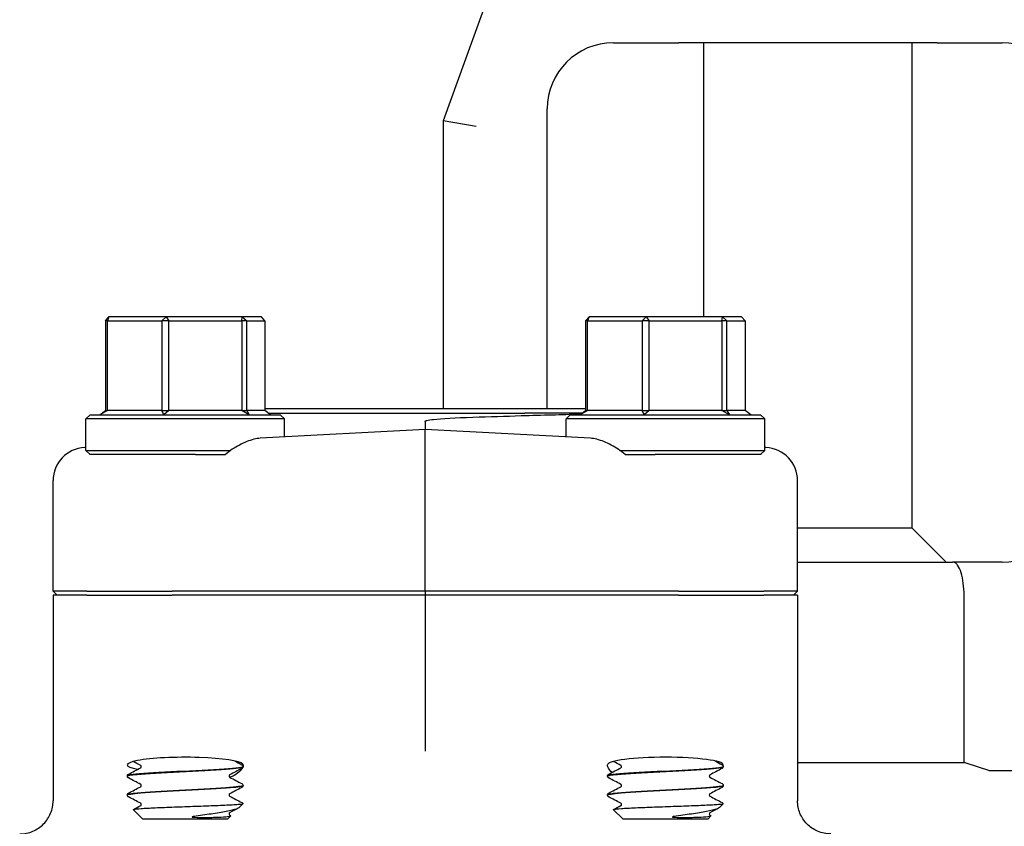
# Model space of a CAD drawing. Header units: inches. Extents: x 18 to 846, y -44 to 561.
# Tile 502 of 637: x 542.83 to 546.55, y 223.65 to 226.69. Entities that reach past the tile are written whole.
import ezdxf

# ---------------------------------------------------------------- set-up
doc = ezdxf.new("R2010")
doc.units = ezdxf.units.IN
doc.header["$LTSCALE"] = 24
doc.header["$MEASUREMENT"] = 0
doc.layers.add('Visible (ANSI)', color=7, linetype='Continuous', lineweight=30)

msp = doc.modelspace()

# ---------------------------------------------------------------- linework, layer by layer
at = {"layer": 'Visible (ANSI)'}
for p, q in [((544.78924, 227.30979), (544.42548, 226.31035)), ((545.06918, 226.60463), (545.17259, 226.60463)), ((545.17259, 226.60463), (545.31476, 226.60463)), ((546.29209, 226.60463), (545.31476, 226.60463)), ((545.40973, 226.60463), (545.40973, 225.57025)), ((546.19713, 226.60463), (546.19713, 224.77329)), ((546.29209, 226.60463), (546.43427, 226.60463)), ((546.43427, 226.60463), (546.53768, 226.60463)), ((544.81918, 225.22213), (544.81918, 226.35463)), ((544.55048, 226.28831), (544.42548, 226.31035)), ((544.42548, 226.31035), (544.42548, 225.22213)), ((543.14991, 225.55463), (543.16349, 225.57025)), ((543.1574, 225.55463), (543.14991, 225.55463)), ((543.14991, 225.55463), (543.14991, 225.21588)), ((543.16349, 225.57025), (543.1574, 225.55463)), ((543.1574, 225.21588), (543.1574, 225.55463)), ((543.1574, 225.55463), (543.36357, 225.55463)), ((543.37917, 225.57025), (543.16349, 225.57025)), ((543.36357, 225.55463), (543.37917, 225.57025)), ((543.38984, 225.55463), (543.36357, 225.55463)), ((543.36357, 225.55463), (543.36357, 225.21588)), ((543.37917, 225.57025), (543.38984, 225.55463)), ((543.66697, 225.57025), (543.37917, 225.57025)), ((543.38984, 225.21588), (543.38984, 225.55463)), ((543.38984, 225.55463), (543.66495, 225.55463)), ((543.66495, 225.55463), (543.66697, 225.57025)), ((543.68373, 225.55463), (543.66495, 225.55463)), ((543.66495, 225.55463), (543.66495, 225.21588)), ((543.66697, 225.57025), (543.68373, 225.55463)), ((543.73909, 225.57025), (543.66697, 225.57025)), ((543.68373, 225.21588), (543.68373, 225.55463)), ((543.68373, 225.55463), (543.75267, 225.55463)), ((543.75267, 225.55463), (543.73909, 225.57025)), ((543.75267, 225.55463), (543.75267, 225.21588)), ((544.96427, 225.55463), (544.97784, 225.57025)), ((544.97176, 225.55463), (544.96427, 225.55463)), ((544.96427, 225.55463), (544.96427, 225.21588)), ((544.97784, 225.57025), (544.97176, 225.55463)), ((544.97176, 225.21588), (544.97176, 225.55463)), ((544.97176, 225.55463), (545.17793, 225.55463)), ((545.19352, 225.57025), (544.97784, 225.57025)), ((545.17793, 225.55463), (545.19352, 225.57025)), ((545.20419, 225.55463), (545.17793, 225.55463)), ((545.17793, 225.55463), (545.17793, 225.21588)), ((545.19352, 225.57025), (545.20419, 225.55463)), ((545.48133, 225.57025), (545.19352, 225.57025)), ((545.20419, 225.21588), (545.20419, 225.55463)), ((545.20419, 225.55463), (545.47931, 225.55463)), ((545.47931, 225.55463), (545.48133, 225.57025)), ((545.49808, 225.55463), (545.47931, 225.55463)), ((545.47931, 225.55463), (545.47931, 225.21588)), ((545.48133, 225.57025), (545.49808, 225.55463)), ((545.55345, 225.57025), (545.48133, 225.57025)), ((545.49808, 225.21588), (545.49808, 225.55463)), ((545.49808, 225.55463), (545.56702, 225.55463)), ((545.56702, 225.55463), (545.55345, 225.57025)), ((545.56702, 225.55463), (545.56702, 225.21588)), ((543.09191, 225.20025), (543.07629, 225.18463)), ((543.09191, 225.20025), (543.81066, 225.20025)), ((543.12881, 225.20025), (543.14991, 225.21588)), ((543.1574, 225.21588), (543.12881, 225.20025)), ((543.14991, 225.21588), (543.1574, 225.21588)), ((543.36357, 225.21588), (543.1574, 225.21588)), ((543.37048, 225.20025), (543.36357, 225.21588)), ((543.36357, 225.21588), (543.38984, 225.21588)), ((543.38984, 225.21588), (543.37048, 225.20025)), ((543.66495, 225.21588), (543.38984, 225.21588)), ((543.69296, 225.20025), (543.66495, 225.21588)), ((543.66495, 225.21588), (543.68373, 225.21588)), ((543.68373, 225.21588), (543.69296, 225.20025)), ((543.75267, 225.21588), (543.68373, 225.21588)), ((544.96427, 225.22213), (543.75267, 225.22213)), ((543.77377, 225.20025), (543.75267, 225.21588)), ((543.76533, 225.2065), (544.73508, 225.2065)), ((543.81066, 225.20025), (543.82629, 225.18463)), ((544.9516, 225.2065), (544.73508, 225.2065)), ((544.90627, 225.20025), (544.89064, 225.18463)), ((544.90627, 225.20025), (545.62502, 225.20025)), ((544.94317, 225.20025), (544.96427, 225.21588)), ((544.97176, 225.21588), (544.94317, 225.20025)), ((544.96427, 225.21588), (544.97176, 225.21588)), ((545.17793, 225.21588), (544.97176, 225.21588)), ((545.18484, 225.20025), (545.17793, 225.21588)), ((545.17793, 225.21588), (545.20419, 225.21588)), ((545.20419, 225.21588), (545.18484, 225.20025)), ((545.47931, 225.21588), (545.20419, 225.21588)), ((545.50731, 225.20025), (545.47931, 225.21588)), ((545.47931, 225.21588), (545.49808, 225.21588)), ((545.49808, 225.21588), (545.50731, 225.20025)), ((545.56702, 225.21588), (545.49808, 225.21588)), ((545.58812, 225.20025), (545.56702, 225.21588)), ((545.62502, 225.20025), (545.64064, 225.18463)), ((543.82629, 225.18463), (543.07629, 225.18463)), ((543.07629, 225.06588), (543.07629, 225.18463)), ((543.82629, 225.11611), (543.82629, 225.18463)), ((544.35847, 225.17526), (544.35847, 225.144)), ((545.64064, 225.18463), (544.89064, 225.18463)), ((544.89064, 225.11611), (544.89064, 225.18463)), ((545.64064, 225.06588), (545.64064, 225.18463)), ((544.35847, 225.144), (543.73493, 225.11132)), ((544.982, 225.11132), (544.35847, 225.144)), ((544.35847, 225.0197), (544.35847, 225.144)), ((543.07629, 225.07681), (543.07178, 225.07657)), ((543.07629, 225.06588), (543.62378, 225.06588)), ((543.09191, 225.05025), (543.07629, 225.06588)), ((545.09316, 225.06588), (545.64064, 225.06588)), ((545.62502, 225.05025), (545.64064, 225.06588)), ((545.64516, 225.07657), (545.64064, 225.07681)), ((543.48972, 225.05025), (543.09191, 225.05025)), ((543.48972, 225.05025), (543.60321, 225.05025)), ((544.35847, 224.53463), (544.35847, 225.0197)), ((545.11372, 225.05025), (545.22721, 225.05025)), ((545.62502, 225.05025), (545.22721, 225.05025)), ((542.95222, 224.53463), (542.95222, 224.95163)), ((545.76472, 224.53463), (545.76472, 224.95163)), ((545.76472, 224.77329), (546.19713, 224.77329)), ((546.19713, 224.77329), (546.32642, 224.644)), ((545.76472, 224.644), (546.35073, 224.644)), ((546.53768, 224.644), (546.35073, 224.644)), ((542.95222, 224.53463), (542.96798, 224.519)), ((543.07957, 224.53463), (542.95222, 224.53463)), ((543.07957, 224.53463), (543.4018, 224.53463)), ((544.35847, 224.53463), (543.4018, 224.53463)), ((545.31513, 224.53463), (544.35847, 224.53463)), ((544.35847, 224.53463), (544.35847, 224.519)), ((545.31513, 224.53463), (545.63736, 224.53463)), ((545.76472, 224.53463), (545.63736, 224.53463)), ((545.76472, 224.53463), (545.74895, 224.519)), ((542.95222, 224.519), (542.95222, 223.74263)), ((543.07957, 224.519), (542.95222, 224.519)), ((543.07957, 224.519), (543.4018, 224.519)), ((544.35847, 224.519), (543.4018, 224.519)), ((544.35847, 224.519), (544.35847, 224.05377)), ((545.31513, 224.519), (544.35847, 224.519)), ((545.31513, 224.519), (545.63736, 224.519)), ((545.76472, 224.519), (545.63736, 224.519)), ((545.76472, 224.519), (545.76472, 223.74263)), ((546.39398, 223.88769), (546.39398, 224.519)), ((544.35847, 224.05377), (544.35847, 223.92955)), ((543.67004, 223.87224), (543.67004, 223.87157)), ((545.48439, 223.87224), (545.48439, 223.87157)), ((545.76472, 223.88769), (546.39398, 223.88769)), ((543.23254, 223.83649), (543.23254, 223.83582)), ((545.04689, 223.83649), (545.04689, 223.83582)), ((546.48734, 223.8566), (546.65466, 223.8566)), ((543.67004, 223.80074), (543.67004, 223.80007)), ((545.48439, 223.80074), (545.48439, 223.80007)), ((543.23254, 223.76499), (543.23254, 223.76432)), ((545.04689, 223.76499), (545.04689, 223.76432)), ((543.65516, 223.71705), (543.66966, 223.73119)), ((545.46951, 223.71705), (545.48401, 223.73119)), ((543.29028, 223.67525), (543.25546, 223.7092)), ((543.29028, 223.67525), (543.6123, 223.67525)), ((543.6123, 223.67525), (543.62321, 223.6859)), ((543.61931, 223.68866), (543.6228, 223.68683)), ((545.10464, 223.67525), (545.06982, 223.7092)), ((545.10464, 223.67525), (545.42665, 223.67525)), ((545.42665, 223.67525), (545.43757, 223.6859)), ((545.43367, 223.68866), (545.43716, 223.68683))]:
    msp.add_line(p, q, dxfattribs=at)
for centre, radius, start, end in [((545.06918, 226.35463), 0.25, 90, 180), ((546.53768, 226.35463), 0.25, 0, 90), ((546.53768, 224.894), 0.25, 270, 0), ((545.80343, 221.95896), 2.01712, 70.18088, 72.97613)]:
    msp.add_arc(centre, radius, start, end, dxfattribs=at)
for centre, major_axis, ratio, start_param, end_param in [((543.07832, 224.95174), (-0.12593, -0.0066), 0.9912318, 4.712389, 6.2312837), ((545.63861, 224.95174), (0.12593, -0.0066), 0.9912318, 0.0519016, 1.5707963), ((543.45129, 223.8783), (0.21875, 0), 0.1316525, 0.1108904, 3.7549812), ((545.26564, 223.8783), (0.21875, 0), 0.1316525, 6.1892377, 9.3138876)]:
    msp.add_ellipse(centre, major_axis=major_axis, ratio=ratio, start_param=start_param, end_param=end_param, dxfattribs=at)
for points, knots in [([(544.53846, 225.19099), (544.60134, 225.19309), (544.66237, 225.19505), (544.80162, 225.19924), (544.87563, 225.20123), (544.94171, 225.20276), (544.94422, 225.20282), (544.94671, 225.20288)], [3.1568039, 3.1568039, 3.1568039, 3.1568039, 3.6500368, 3.6500368, 4.3433226, 4.3433226, 4.370872, 4.370872, 4.370872, 4.370872]), ([(544.35847, 225.17526), (544.35847, 225.17543), (544.35851, 225.1756), (544.35868, 225.17596), (544.35882, 225.17615), (544.3593, 225.17663), (544.35972, 225.17691), (544.36119, 225.17772), (544.36266, 225.17823), (544.37038, 225.18045), (544.38088, 225.18182), (544.42027, 225.18615), (544.47345, 225.18881), (544.53846, 225.19099)], [0, 0, 0, 0, 0.00152658, 0.00152658, 0.00347355, 0.00347355, 0.00712444, 0.00712444, 0.01690708, 0.01690708, 0.05959749, 0.05959749, 0.22400496, 0.22400496, 0.22400496, 0.22400496]), ([(543.73493, 225.11132), (543.71946, 225.11051), (543.70179, 225.10599), (543.66526, 225.09126), (543.64639, 225.081), (543.62101, 225.06413), (543.61197, 225.05755), (543.60321, 225.05025)], [0.5162883, 0.5162883, 0.5162883, 0.5162883, 0.68070555, 0.68070555, 0.84790607, 0.84790607, 0.93136202, 0.93136202, 0.93136202, 0.93136202]), ([(545.11372, 225.05025), (545.10496, 225.05755), (545.09592, 225.06413), (545.07054, 225.081), (545.05167, 225.09126), (545.01515, 225.10599), (544.99747, 225.11051), (544.982, 225.11132)], [1.37086357, 1.37086357, 1.37086357, 1.37086357, 1.45431952, 1.45431952, 1.62152004, 1.62152004, 1.78593729, 1.78593729, 1.78593729, 1.78593729]), ([(546.39398, 224.519), (546.39398, 224.53449), (546.39302, 224.54979), (546.38925, 224.57885), (546.38644, 224.59222), (546.37911, 224.61566), (546.37459, 224.62528), (546.36667, 224.636), (546.36364, 224.63896), (546.35736, 224.64296), (546.35412, 224.64398), (546.35081, 224.644), (546.35077, 224.644), (546.35073, 224.644)], [-0.51447823, -0.51447823, -0.51447823, -0.51447823, -0.39620285, -0.39620285, -0.27486586, -0.27486586, -0.14690316, -0.14690316, -0.07369055, -0.07369055, 0, 0, 0.00085806, 0.00085806, 0.00085806, 0.00085806]), ([(543.2328, 223.8358), (543.23288, 223.83806), (543.24566, 223.84032), (543.26997, 223.84258), (543.30592, 223.84592), (543.36641, 223.84927), (543.43038, 223.85261), (543.49433, 223.85595), (543.56053, 223.85929), (543.60596, 223.86264), (543.64646, 223.86562), (543.66976, 223.8686), (543.66999, 223.87157)], [14.1348503, 14.1348503, 14.1348503, 14.1348503, 14.7308693, 14.7308693, 14.7308693, 15.6122213, 15.6122213, 15.6122213, 16.4933178, 16.4933178, 16.4933178, 17.2787596, 17.2787596, 17.2787596, 17.2787596]), ([(543.67001, 223.87227), (543.67004, 223.87201), (543.66989, 223.87175), (543.66956, 223.87149), (543.66534, 223.86816), (543.63136, 223.86482), (543.57939, 223.86149), (543.52753, 223.85816), (543.45876, 223.85483), (543.3968, 223.8515), (543.33496, 223.84818), (543.28108, 223.84486), (543.25369, 223.84154), (543.23982, 223.83986), (543.23287, 223.83817), (543.23287, 223.83649)], [-23.5642615, -23.5642615, -23.5642615, -23.5642615, -23.4959687, -23.4959687, -23.4959687, -22.6167864, -22.6167864, -22.6167864, -21.7394211, -21.7394211, -21.7394211, -20.8637276, -20.8637276, -20.8637276, -20.4203522, -20.4203522, -20.4203522, -20.4203522]), ([(543.28549, 223.87191), (543.28549, 223.87329), (543.28493, 223.87459), (543.28399, 223.87587), (543.28364, 223.87614), (543.28333, 223.87637), (543.28327, 223.8764), (543.28327, 223.8764)], [0, 0, 0, 0, 0.022828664, 0.022828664, 0.041633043, 0.041633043, 0.054614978, 0.054614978, 0.054614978, 0.054614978]), ([(543.28327, 223.86741), (543.28327, 223.86741), (543.28351, 223.86751), (543.28426, 223.8683), (543.28463, 223.86876), (543.28526, 223.87009), (543.28549, 223.87099), (543.28549, 223.87191)], [0.002645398, 0.002645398, 0.002645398, 0.002645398, 0.027589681, 0.027589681, 0.042171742, 0.042171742, 0.057287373, 0.057287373, 0.057287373, 0.057287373]), ([(543.66587, 223.86506), (543.66238, 223.85914), (543.65679, 223.8526), (543.64169, 223.84058), (543.63176, 223.83502), (543.61959, 223.83152)], [0.17588334, 0.17588334, 0.17588334, 0.17588334, 0.32081632, 0.32081632, 0.47288143, 0.47288143, 0.47288143, 0.47288143]), ([(543.66533, 223.87905), (543.66611, 223.87864), (543.66696, 223.87814), (543.66836, 223.87669), (543.66885, 223.87606), (543.66968, 223.8744), (543.66999, 223.87335), (543.67004, 223.87227)], [0, 0, 0, 0, 0.028459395, 0.028459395, 0.043235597, 0.043235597, 0.058545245, 0.058545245, 0.058545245, 0.058545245]), ([(543.67004, 223.87155), (543.66997, 223.87009), (543.66943, 223.86872), (543.66818, 223.86685), (543.66752, 223.86623), (543.66636, 223.86534), (543.66583, 223.86503), (543.66533, 223.86477)], [0, 0, 0, 0, 0.020588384, 0.020588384, 0.04017257, 0.04017257, 0.058516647, 0.058516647, 0.058516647, 0.058516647]), ([(543.66869, 223.88149), (543.66987, 223.8801), (543.67026, 223.87803), (543.66987, 223.87506), (543.66979, 223.87462), (543.66969, 223.87418)], [0, 0, 0, 0, 0.081333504, 0.081333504, 0.094797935, 0.094797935, 0.094797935, 0.094797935]), ([(545.06393, 223.84975), (545.05787, 223.85518), (545.05337, 223.86091), (545.04671, 223.87284), (545.04582, 223.87863), (545.04824, 223.88149)], [0.71251652, 0.71251652, 0.71251652, 0.71251652, 0.82602783, 0.82602783, 0.97703961, 0.97703961, 0.97703961, 0.97703961]), ([(545.04715, 223.8358), (545.04724, 223.83806), (545.06001, 223.84032), (545.08433, 223.84258), (545.12028, 223.84592), (545.18076, 223.84927), (545.24473, 223.85261), (545.30868, 223.85595), (545.37489, 223.85929), (545.42032, 223.86264), (545.46082, 223.86562), (545.48411, 223.8686), (545.48435, 223.87157)], [14.1348503, 14.1348503, 14.1348503, 14.1348503, 14.7308693, 14.7308693, 14.7308693, 15.6122213, 15.6122213, 15.6122213, 16.4933178, 16.4933178, 16.4933178, 17.2787596, 17.2787596, 17.2787596, 17.2787596]), ([(545.48437, 223.87227), (545.48439, 223.87201), (545.48425, 223.87175), (545.48392, 223.87149), (545.47969, 223.86816), (545.44571, 223.86482), (545.39375, 223.86149), (545.34189, 223.85816), (545.27312, 223.85483), (545.21116, 223.8515), (545.14932, 223.84818), (545.09544, 223.84486), (545.06805, 223.84154), (545.05418, 223.83986), (545.04723, 223.83817), (545.04722, 223.83649)], [-23.5642615, -23.5642615, -23.5642615, -23.5642615, -23.4959687, -23.4959687, -23.4959687, -22.6167864, -22.6167864, -22.6167864, -21.7394211, -21.7394211, -21.7394211, -20.8637276, -20.8637276, -20.8637276, -20.4203522, -20.4203522, -20.4203522, -20.4203522]), ([(545.09985, 223.87191), (545.09985, 223.87329), (545.09928, 223.87459), (545.09835, 223.87587), (545.098, 223.87614), (545.09768, 223.87637), (545.09762, 223.8764), (545.09762, 223.8764)], [0, 0, 0, 0, 0.022828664, 0.022828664, 0.041633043, 0.041633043, 0.054614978, 0.054614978, 0.054614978, 0.054614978]), ([(545.09762, 223.86741), (545.09762, 223.86741), (545.09786, 223.86751), (545.09862, 223.8683), (545.09898, 223.86876), (545.09961, 223.87009), (545.09985, 223.87099), (545.09985, 223.87191)], [0.002645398, 0.002645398, 0.002645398, 0.002645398, 0.027589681, 0.027589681, 0.042171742, 0.042171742, 0.057287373, 0.057287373, 0.057287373, 0.057287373]), ([(545.47969, 223.87905), (545.48047, 223.87864), (545.48131, 223.87814), (545.48271, 223.87669), (545.48321, 223.87606), (545.48404, 223.8744), (545.48435, 223.87335), (545.48439, 223.87227)], [0, 0, 0, 0, 0.028459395, 0.028459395, 0.043235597, 0.043235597, 0.058545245, 0.058545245, 0.058545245, 0.058545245]), ([(545.48439, 223.87155), (545.48433, 223.87009), (545.48379, 223.86872), (545.48254, 223.86685), (545.48187, 223.86623), (545.48071, 223.86534), (545.48019, 223.86503), (545.47969, 223.86477)], [0, 0, 0, 0, 0.020588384, 0.020588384, 0.04017257, 0.04017257, 0.058516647, 0.058516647, 0.058516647, 0.058516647]), ([(543.23254, 223.83652), (543.2326, 223.83798), (543.23315, 223.83934), (543.23439, 223.84122), (543.23506, 223.84183), (543.23622, 223.84273), (543.23674, 223.84304), (543.23725, 223.8433)], [0, 0, 0, 0, 0.020588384, 0.020588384, 0.04017257, 0.04017257, 0.058516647, 0.058516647, 0.058516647, 0.058516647]), ([(543.23725, 223.82902), (543.23646, 223.82943), (543.23562, 223.82993), (543.23422, 223.83137), (543.23372, 223.83201), (543.23289, 223.83367), (543.23259, 223.83472), (543.23254, 223.8358)], [0, 0, 0, 0, 0.028459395, 0.028459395, 0.043235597, 0.043235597, 0.058545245, 0.058545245, 0.058545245, 0.058545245]), ([(543.61931, 223.84065), (543.61931, 223.84065), (543.61907, 223.84056), (543.61831, 223.83977), (543.61795, 223.83931), (543.61732, 223.83798), (543.61708, 223.83708), (543.61708, 223.83616)], [0.002645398, 0.002645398, 0.002645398, 0.002645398, 0.027589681, 0.027589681, 0.042171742, 0.042171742, 0.057287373, 0.057287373, 0.057287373, 0.057287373]), ([(543.61708, 223.83616), (543.61708, 223.83477), (543.61765, 223.83348), (543.61858, 223.8322), (543.61894, 223.83192), (543.61925, 223.83169), (543.61931, 223.83166), (543.61931, 223.83166)], [0, 0, 0, 0, 0.022828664, 0.022828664, 0.041633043, 0.041633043, 0.054614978, 0.054614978, 0.054614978, 0.054614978]), ([(545.04689, 223.83652), (545.04696, 223.83798), (545.0475, 223.83934), (545.04875, 223.84122), (545.04942, 223.84183), (545.05058, 223.84273), (545.0511, 223.84304), (545.0516, 223.8433)], [0, 0, 0, 0, 0.020588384, 0.020588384, 0.04017257, 0.04017257, 0.058516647, 0.058516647, 0.058516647, 0.058516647]), ([(545.0516, 223.82902), (545.05082, 223.82943), (545.04998, 223.82993), (545.04858, 223.83137), (545.04808, 223.83201), (545.04725, 223.83367), (545.04694, 223.83472), (545.04689, 223.8358)], [0, 0, 0, 0, 0.028459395, 0.028459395, 0.043235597, 0.043235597, 0.058545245, 0.058545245, 0.058545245, 0.058545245]), ([(545.43367, 223.84065), (545.43367, 223.84065), (545.43343, 223.84056), (545.43267, 223.83977), (545.4323, 223.83931), (545.43168, 223.83798), (545.43144, 223.83708), (545.43144, 223.83616)], [0.002645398, 0.002645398, 0.002645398, 0.002645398, 0.027589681, 0.027589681, 0.042171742, 0.042171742, 0.057287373, 0.057287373, 0.057287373, 0.057287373]), ([(545.43144, 223.83616), (545.43144, 223.83477), (545.432, 223.83348), (545.43294, 223.8322), (545.43329, 223.83192), (545.43361, 223.83169), (545.43367, 223.83166), (545.43367, 223.83166)], [0, 0, 0, 0, 0.022828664, 0.022828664, 0.041633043, 0.041633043, 0.054614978, 0.054614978, 0.054614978, 0.054614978]), ([(543.23268, 223.7643), (543.23284, 223.76696), (543.25099, 223.76963), (543.28399, 223.77229), (543.32548, 223.77564), (543.38962, 223.77899), (543.45402, 223.78234), (543.51839, 223.78569), (543.58177, 223.78904), (543.62202, 223.79239), (543.6528, 223.79495), (543.66961, 223.79751), (543.66987, 223.80007)], [7.851665, 7.851665, 7.851665, 7.851665, 8.5540503, 8.5540503, 8.5540503, 9.4372578, 9.4372578, 9.4372578, 10.320193, 10.320193, 10.320193, 10.9955743, 10.9955743, 10.9955743, 10.9955743]), ([(543.67, 223.80077), (543.66992, 223.79774), (543.64591, 223.79471), (543.60431, 223.79168), (543.55867, 223.78836), (543.49276, 223.78504), (543.42923, 223.78172), (543.36591, 223.77841), (543.30615, 223.7751), (543.27037, 223.77179), (543.2459, 223.76952), (543.23299, 223.76726), (543.2328, 223.76499)], [-17.2810762, -17.2810762, -17.2810762, -17.2810762, -16.4826805, -16.4826805, -16.4826805, -15.6069384, -15.6069384, -15.6069384, -14.7341258, -14.7341258, -14.7341258, -14.1371669, -14.1371669, -14.1371669, -14.1371669]), ([(543.28549, 223.80041), (543.28549, 223.80179), (543.28493, 223.80309), (543.28399, 223.80437), (543.28364, 223.80464), (543.28333, 223.80487), (543.28327, 223.8049), (543.28327, 223.8049)], [0, 0, 0, 0, 0.022828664, 0.022828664, 0.041633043, 0.041633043, 0.054614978, 0.054614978, 0.054614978, 0.054614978]), ([(543.28327, 223.79591), (543.28327, 223.79591), (543.28351, 223.79601), (543.28426, 223.7968), (543.28463, 223.79726), (543.28526, 223.79859), (543.28549, 223.79949), (543.28549, 223.80041)], [0.002645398, 0.002645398, 0.002645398, 0.002645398, 0.027589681, 0.027589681, 0.042171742, 0.042171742, 0.057287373, 0.057287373, 0.057287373, 0.057287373]), ([(543.66533, 223.80755), (543.66611, 223.80714), (543.66696, 223.80664), (543.66836, 223.80519), (543.66885, 223.80456), (543.66968, 223.8029), (543.66999, 223.80185), (543.67004, 223.80077)], [0, 0, 0, 0, 0.028459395, 0.028459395, 0.043235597, 0.043235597, 0.058545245, 0.058545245, 0.058545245, 0.058545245]), ([(543.67004, 223.80005), (543.66997, 223.79859), (543.66943, 223.79722), (543.66818, 223.79535), (543.66752, 223.79473), (543.66636, 223.79384), (543.66583, 223.79353), (543.66533, 223.79327)], [0, 0, 0, 0, 0.020588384, 0.020588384, 0.04017257, 0.04017257, 0.058516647, 0.058516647, 0.058516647, 0.058516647]), ([(545.04704, 223.7643), (545.04719, 223.76696), (545.06535, 223.76963), (545.09834, 223.77229), (545.13984, 223.77564), (545.20398, 223.77899), (545.26837, 223.78234), (545.33275, 223.78569), (545.39612, 223.78904), (545.43637, 223.79239), (545.46716, 223.79495), (545.48396, 223.79751), (545.48422, 223.80007)], [7.851665, 7.851665, 7.851665, 7.851665, 8.5540503, 8.5540503, 8.5540503, 9.4372578, 9.4372578, 9.4372578, 10.320193, 10.320193, 10.320193, 10.9955743, 10.9955743, 10.9955743, 10.9955743]), ([(545.48436, 223.80077), (545.48428, 223.79774), (545.46027, 223.79471), (545.41866, 223.79168), (545.37303, 223.78836), (545.30711, 223.78504), (545.24358, 223.78172), (545.18026, 223.77841), (545.1205, 223.7751), (545.08473, 223.77179), (545.06026, 223.76952), (545.04734, 223.76726), (545.04716, 223.76499)], [-17.2810762, -17.2810762, -17.2810762, -17.2810762, -16.4826805, -16.4826805, -16.4826805, -15.6069384, -15.6069384, -15.6069384, -14.7341258, -14.7341258, -14.7341258, -14.1371669, -14.1371669, -14.1371669, -14.1371669]), ([(545.09985, 223.80041), (545.09985, 223.80179), (545.09928, 223.80309), (545.09835, 223.80437), (545.098, 223.80464), (545.09768, 223.80487), (545.09762, 223.8049), (545.09762, 223.8049)], [0, 0, 0, 0, 0.022828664, 0.022828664, 0.041633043, 0.041633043, 0.054614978, 0.054614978, 0.054614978, 0.054614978]), ([(545.09762, 223.79591), (545.09762, 223.79591), (545.09786, 223.79601), (545.09862, 223.7968), (545.09898, 223.79726), (545.09961, 223.79859), (545.09985, 223.79949), (545.09985, 223.80041)], [0.002645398, 0.002645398, 0.002645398, 0.002645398, 0.027589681, 0.027589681, 0.042171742, 0.042171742, 0.057287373, 0.057287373, 0.057287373, 0.057287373]), ([(545.47969, 223.80755), (545.48047, 223.80714), (545.48131, 223.80664), (545.48271, 223.80519), (545.48321, 223.80456), (545.48404, 223.8029), (545.48435, 223.80185), (545.48439, 223.80077)], [0, 0, 0, 0, 0.028459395, 0.028459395, 0.043235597, 0.043235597, 0.058545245, 0.058545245, 0.058545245, 0.058545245]), ([(545.48439, 223.80005), (545.48433, 223.79859), (545.48379, 223.79722), (545.48254, 223.79535), (545.48187, 223.79473), (545.48071, 223.79384), (545.48019, 223.79353), (545.47969, 223.79327)], [0, 0, 0, 0, 0.020588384, 0.020588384, 0.04017257, 0.04017257, 0.058516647, 0.058516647, 0.058516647, 0.058516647]), ([(543.23254, 223.76502), (543.2326, 223.76648), (543.23315, 223.76784), (543.23439, 223.76972), (543.23506, 223.77033), (543.23622, 223.77123), (543.23674, 223.77154), (543.23725, 223.7718)], [0, 0, 0, 0, 0.020588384, 0.020588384, 0.04017257, 0.04017257, 0.058516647, 0.058516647, 0.058516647, 0.058516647]), ([(543.23725, 223.75752), (543.23646, 223.75793), (543.23562, 223.75843), (543.23422, 223.75987), (543.23372, 223.76051), (543.23289, 223.76217), (543.23259, 223.76322), (543.23254, 223.7643)], [0, 0, 0, 0, 0.028459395, 0.028459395, 0.043235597, 0.043235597, 0.058545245, 0.058545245, 0.058545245, 0.058545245]), ([(543.61931, 223.76915), (543.61931, 223.76915), (543.61907, 223.76906), (543.61831, 223.76827), (543.61795, 223.76781), (543.61732, 223.76648), (543.61708, 223.76558), (543.61708, 223.76466)], [0.002645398, 0.002645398, 0.002645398, 0.002645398, 0.027589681, 0.027589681, 0.042171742, 0.042171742, 0.057287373, 0.057287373, 0.057287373, 0.057287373]), ([(543.61708, 223.76466), (543.61708, 223.76327), (543.61765, 223.76198), (543.61858, 223.7607), (543.61894, 223.76042), (543.61925, 223.76019), (543.61931, 223.76016), (543.61931, 223.76016)], [0, 0, 0, 0, 0.022828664, 0.022828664, 0.041633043, 0.041633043, 0.054614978, 0.054614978, 0.054614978, 0.054614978]), ([(545.04689, 223.76502), (545.04696, 223.76648), (545.0475, 223.76784), (545.04875, 223.76972), (545.04942, 223.77033), (545.05058, 223.77123), (545.0511, 223.77154), (545.0516, 223.7718)], [0, 0, 0, 0, 0.020588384, 0.020588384, 0.04017257, 0.04017257, 0.058516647, 0.058516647, 0.058516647, 0.058516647]), ([(545.0516, 223.75752), (545.05082, 223.75793), (545.04998, 223.75843), (545.04858, 223.75987), (545.04808, 223.76051), (545.04725, 223.76217), (545.04694, 223.76322), (545.04689, 223.7643)], [0, 0, 0, 0, 0.028459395, 0.028459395, 0.043235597, 0.043235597, 0.058545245, 0.058545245, 0.058545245, 0.058545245]), ([(545.43367, 223.76915), (545.43367, 223.76915), (545.43343, 223.76906), (545.43267, 223.76827), (545.4323, 223.76781), (545.43168, 223.76648), (545.43144, 223.76558), (545.43144, 223.76466)], [0.002645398, 0.002645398, 0.002645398, 0.002645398, 0.027589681, 0.027589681, 0.042171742, 0.042171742, 0.057287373, 0.057287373, 0.057287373, 0.057287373]), ([(545.43144, 223.76466), (545.43144, 223.76327), (545.432, 223.76198), (545.43294, 223.7607), (545.43329, 223.76042), (545.43361, 223.76019), (545.43367, 223.76016), (545.43367, 223.76016)], [0, 0, 0, 0, 0.022828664, 0.022828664, 0.041633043, 0.041633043, 0.054614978, 0.054614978, 0.054614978, 0.054614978]), ([(542.82611, 223.61775), (542.82622, 223.61775), (542.82633, 223.61775), (542.83498, 223.61777), (542.84351, 223.61865), (542.86024, 223.62211), (542.8684, 223.62467), (542.89128, 223.63448), (542.90493, 223.64377), (542.92777, 223.66696), (542.93679, 223.68059), (542.94906, 223.71051), (542.95222, 223.72649), (542.95222, 223.74263)], [-0.00080906, -0.00080906, -0.00080906, -0.00080906, 0, 0, 0.06513682, 0.06513682, 0.13017613, 0.13017613, 0.25481643, 0.25481643, 0.37825086, 0.37825086, 0.50129539, 0.50129539, 0.50129539, 0.50129539]), ([(543.25546, 223.7092), (543.25494, 223.70971), (543.2558, 223.71022), (543.26231, 223.7117), (543.27158, 223.71265), (543.29911, 223.71458), (543.31724, 223.71554), (543.36017, 223.71747), (543.38464, 223.71843), (543.43688, 223.72036), (543.46416, 223.72131), (543.51801, 223.72324), (543.54402, 223.7242), (543.59131, 223.72613), (543.61205, 223.72709), (543.62861, 223.72805)], [-1.3327966, -1.3327966, -1.3327966, -1.3327966, -1.2298846, -1.2298846, -1.0320942, -1.0320942, -0.8314266, -0.8314266, -0.6278827, -0.6278827, -0.4214631, -0.4214631, -0.2121686, -0.2121686, 0, 0, 0, 0]), ([(543.28549, 223.72891), (543.28549, 223.73029), (543.28493, 223.73159), (543.28399, 223.73287), (543.28364, 223.73314), (543.28333, 223.73337), (543.28327, 223.7334), (543.28327, 223.7334)], [0, 0, 0, 0, 0.022828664, 0.022828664, 0.041633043, 0.041633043, 0.054614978, 0.054614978, 0.054614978, 0.054614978]), ([(543.28327, 223.72441), (543.28327, 223.72441), (543.28351, 223.72451), (543.28426, 223.7253), (543.28463, 223.72576), (543.28526, 223.72709), (543.28549, 223.72799), (543.28549, 223.72891)], [0.002645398, 0.002645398, 0.002645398, 0.002645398, 0.027589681, 0.027589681, 0.042171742, 0.042171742, 0.057287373, 0.057287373, 0.057287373, 0.057287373]), ([(543.65516, 223.71705), (543.65334, 223.71528), (543.6499, 223.71349), (543.63629, 223.70859), (543.62328, 223.70548), (543.59023, 223.69918), (543.57087, 223.69607), (543.52873, 223.68978), (543.50655, 223.68667), (543.48393, 223.68344)], [-0.66481107, -0.66481107, -0.66481107, -0.66481107, -0.55061182, -0.55061182, -0.35778862, -0.35778862, -0.17425332, -0.17425332, 0, 0, 0, 0]), ([(543.62861, 223.72805), (543.63766, 223.72857), (543.64534, 223.72903), (543.65784, 223.72987), (543.66256, 223.73023), (543.66837, 223.73083), (543.66973, 223.73107), (543.66968, 223.73125)], [-0.44431555, -0.44431555, -0.44431555, -0.44431555, -0.32882749, -0.32882749, -0.21096916, -0.21096916, -0.10373636, -0.10373636, -0.10373636, -0.10373636]), ([(543.66533, 223.73605), (543.66599, 223.7357), (543.66669, 223.73529), (543.66824, 223.73389), (543.66916, 223.7328), (543.66968, 223.73124)], [0, 0, 0, 0, 0.024061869, 0.024061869, 0.048830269, 0.048830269, 0.048830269, 0.048830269]), ([(545.06982, 223.7092), (545.0693, 223.70971), (545.07016, 223.71022), (545.07667, 223.7117), (545.08593, 223.71265), (545.11347, 223.71458), (545.13159, 223.71554), (545.17452, 223.71747), (545.199, 223.71843), (545.25123, 223.72036), (545.27852, 223.72131), (545.33236, 223.72324), (545.35838, 223.7242), (545.40567, 223.72613), (545.42641, 223.72709), (545.44297, 223.72805)], [-1.3327966, -1.3327966, -1.3327966, -1.3327966, -1.2298846, -1.2298846, -1.0320942, -1.0320942, -0.8314266, -0.8314266, -0.6278827, -0.6278827, -0.4214631, -0.4214631, -0.2121686, -0.2121686, 0, 0, 0, 0]), ([(545.09985, 223.72891), (545.09985, 223.73029), (545.09928, 223.73159), (545.09835, 223.73287), (545.098, 223.73314), (545.09768, 223.73337), (545.09762, 223.7334), (545.09762, 223.7334)], [0, 0, 0, 0, 0.022828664, 0.022828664, 0.041633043, 0.041633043, 0.054614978, 0.054614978, 0.054614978, 0.054614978]), ([(545.09762, 223.72441), (545.09762, 223.72441), (545.09786, 223.72451), (545.09862, 223.7253), (545.09898, 223.72576), (545.09961, 223.72709), (545.09985, 223.72799), (545.09985, 223.72891)], [0.002645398, 0.002645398, 0.002645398, 0.002645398, 0.027589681, 0.027589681, 0.042171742, 0.042171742, 0.057287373, 0.057287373, 0.057287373, 0.057287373]), ([(545.46951, 223.71705), (545.4677, 223.71528), (545.46426, 223.71349), (545.45065, 223.70859), (545.43763, 223.70548), (545.40459, 223.69918), (545.38523, 223.69607), (545.34308, 223.68978), (545.3209, 223.68667), (545.29829, 223.68344)], [-0.66481107, -0.66481107, -0.66481107, -0.66481107, -0.55061182, -0.55061182, -0.35778862, -0.35778862, -0.17425332, -0.17425332, 0, 0, 0, 0]), ([(545.44297, 223.72805), (545.45202, 223.72857), (545.4597, 223.72903), (545.4722, 223.72987), (545.47692, 223.73023), (545.48273, 223.73083), (545.48409, 223.73107), (545.48403, 223.73125)], [-0.44431555, -0.44431555, -0.44431555, -0.44431555, -0.32882749, -0.32882749, -0.21096916, -0.21096916, -0.10373636, -0.10373636, -0.10373636, -0.10373636]), ([(545.47969, 223.73605), (545.48035, 223.7357), (545.48105, 223.73529), (545.4826, 223.73389), (545.48352, 223.7328), (545.48403, 223.73124)], [0, 0, 0, 0, 0.024061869, 0.024061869, 0.048830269, 0.048830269, 0.048830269, 0.048830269]), ([(545.89082, 223.61775), (545.89071, 223.61775), (545.89061, 223.61775), (545.88195, 223.61777), (545.87343, 223.61865), (545.8567, 223.62211), (545.84853, 223.62467), (545.82565, 223.63448), (545.812, 223.64377), (545.78916, 223.66696), (545.78015, 223.68059), (545.76787, 223.71051), (545.76472, 223.72649), (545.76472, 223.74263)], [-0.00080906, -0.00080906, -0.00080906, -0.00080906, 0, 0, 0.06513682, 0.06513682, 0.13017613, 0.13017613, 0.25481643, 0.25481643, 0.37825086, 0.37825086, 0.50129539, 0.50129539, 0.50129539, 0.50129539]), ([(543.48393, 223.68344), (543.48166, 223.68312), (543.47988, 223.68279), (543.4786, 223.68239), (543.47835, 223.6823), (543.47808, 223.68216), (543.478, 223.68211), (543.4779, 223.68203), (543.47787, 223.68199), (543.47784, 223.68193), (543.47783, 223.6819), (543.47783, 223.68183), (543.47784, 223.6818), (543.47789, 223.68173), (543.47794, 223.68169), (543.47813, 223.68155), (543.47837, 223.68146), (543.47939, 223.68119), (543.48054, 223.68102), (543.4884, 223.68021), (543.50134, 223.67992), (543.51699, 223.67992)], [-0.25215193, -0.25215193, -0.25215193, -0.25215193, -0.19967794, -0.19967794, -0.18722758, -0.18722758, -0.18219412, -0.18219412, -0.17935031, -0.17935031, -0.17701108, -0.17701108, -0.17437616, -0.17437616, -0.17027277, -0.17027277, -0.15860757, -0.15860757, -0.12989843, -0.12989843, 0, 0, 0, 0]), ([(543.51699, 223.67992), (543.54522, 223.67992), (543.56336, 223.68059), (543.59029, 223.68162), (543.60298, 223.68242), (543.61151, 223.68344)], [-0.29459793, -0.29459793, -0.29459793, -0.29459793, -0.17753869, -0.17753869, 0, 0, 0, 0]), ([(543.61151, 223.68344), (543.61741, 223.68415), (543.62115, 223.68484), (543.62357, 223.68597), (543.62362, 223.6864), (543.6228, 223.68683)], [-2.9565185, -2.9565185, -2.9565185, -2.9565185, -2.83328963, -2.83328963, -2.75640248, -2.75640248, -2.75640248, -2.75640248]), ([(543.61931, 223.69765), (543.61931, 223.69765), (543.61907, 223.69756), (543.61831, 223.69677), (543.61795, 223.69631), (543.61732, 223.69498), (543.61708, 223.69408), (543.61708, 223.69316)], [0.002645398, 0.002645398, 0.002645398, 0.002645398, 0.027589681, 0.027589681, 0.042171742, 0.042171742, 0.057287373, 0.057287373, 0.057287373, 0.057287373]), ([(543.61708, 223.69316), (543.61708, 223.69177), (543.61765, 223.69048), (543.61858, 223.6892), (543.61894, 223.68892), (543.61925, 223.68869), (543.61931, 223.68866), (543.61931, 223.68866)], [0, 0, 0, 0, 0.022828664, 0.022828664, 0.041633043, 0.041633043, 0.054614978, 0.054614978, 0.054614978, 0.054614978]), ([(545.29829, 223.68344), (545.29602, 223.68312), (545.29424, 223.68279), (545.29296, 223.68239), (545.2927, 223.6823), (545.29243, 223.68216), (545.29235, 223.68211), (545.29226, 223.68203), (545.29223, 223.68199), (545.29219, 223.68193), (545.29219, 223.6819), (545.29219, 223.68183), (545.2922, 223.6818), (545.29225, 223.68173), (545.29229, 223.68169), (545.29249, 223.68155), (545.29273, 223.68146), (545.29375, 223.68119), (545.29489, 223.68102), (545.30275, 223.68021), (545.31569, 223.67992), (545.33134, 223.67992)], [-0.25215193, -0.25215193, -0.25215193, -0.25215193, -0.19967794, -0.19967794, -0.18722758, -0.18722758, -0.18219412, -0.18219412, -0.17935031, -0.17935031, -0.17701108, -0.17701108, -0.17437616, -0.17437616, -0.17027277, -0.17027277, -0.15860757, -0.15860757, -0.12989843, -0.12989843, 0, 0, 0, 0]), ([(545.33134, 223.67992), (545.35958, 223.67992), (545.37772, 223.68059), (545.40465, 223.68162), (545.41733, 223.68242), (545.42587, 223.68344)], [-0.29459793, -0.29459793, -0.29459793, -0.29459793, -0.17753869, -0.17753869, 0, 0, 0, 0]), ([(545.42587, 223.68344), (545.43177, 223.68415), (545.43551, 223.68484), (545.43793, 223.68597), (545.43798, 223.6864), (545.43716, 223.68683)], [-2.9565185, -2.9565185, -2.9565185, -2.9565185, -2.83328963, -2.83328963, -2.75640248, -2.75640248, -2.75640248, -2.75640248]), ([(545.43367, 223.69765), (545.43367, 223.69765), (545.43343, 223.69756), (545.43267, 223.69677), (545.4323, 223.69631), (545.43168, 223.69498), (545.43144, 223.69408), (545.43144, 223.69316)], [0.002645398, 0.002645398, 0.002645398, 0.002645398, 0.027589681, 0.027589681, 0.042171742, 0.042171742, 0.057287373, 0.057287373, 0.057287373, 0.057287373]), ([(545.43144, 223.69316), (545.43144, 223.69177), (545.432, 223.69048), (545.43294, 223.6892), (545.43329, 223.68892), (545.43361, 223.68869), (545.43367, 223.68866), (545.43367, 223.68866)], [0, 0, 0, 0, 0.022828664, 0.022828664, 0.041633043, 0.041633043, 0.054614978, 0.054614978, 0.054614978, 0.054614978])]:
    msp.add_open_spline(points, degree=3, knots=knots, dxfattribs=at)
for points in [[(543.09058, 225.05025), (543.09079, 225.05048), (543.091, 225.05072), (543.09122, 225.05095)], [(545.62571, 225.05095), (545.62593, 225.05072), (545.62614, 225.05048), (545.62635, 225.05025)], [(543.23725, 223.8433), (543.25259, 223.85133), (543.26794, 223.85937), (543.28327, 223.86742)], [(543.28327, 223.8764), (543.27394, 223.8813), (543.26461, 223.88619), (543.25527, 223.89108)], [(543.66533, 223.86477), (543.64998, 223.85674), (543.63464, 223.8487), (543.6193, 223.84065)], [(543.63819, 223.89326), (543.64723, 223.88852), (543.65628, 223.88378), (543.66533, 223.87905)], [(545.0516, 223.8433), (545.06695, 223.85133), (545.08229, 223.85937), (545.09763, 223.86742)], [(545.09763, 223.8764), (545.0883, 223.8813), (545.07896, 223.88619), (545.06963, 223.89108)], [(545.47969, 223.86477), (545.46434, 223.85674), (545.449, 223.8487), (545.43366, 223.84065)], [(545.45254, 223.89326), (545.46159, 223.88852), (545.47064, 223.88378), (545.47969, 223.87905)], [(543.28327, 223.8049), (543.26794, 223.81295), (543.25259, 223.82099), (543.23725, 223.82902)], [(543.6193, 223.83167), (543.63464, 223.82362), (543.64998, 223.81558), (543.66533, 223.80755)], [(545.09763, 223.8049), (545.08229, 223.81295), (545.06695, 223.82099), (545.0516, 223.82902)], [(545.43366, 223.83167), (545.449, 223.82362), (545.46434, 223.81558), (545.47969, 223.80755)], [(543.23725, 223.7718), (543.25259, 223.77983), (543.26794, 223.78787), (543.28327, 223.79592)], [(543.66533, 223.79327), (543.64998, 223.78524), (543.63464, 223.7772), (543.6193, 223.76915)], [(545.0516, 223.7718), (545.06695, 223.77983), (545.08229, 223.78787), (545.09763, 223.79592)], [(545.47969, 223.79327), (545.46434, 223.78524), (545.449, 223.7772), (545.43366, 223.76915)], [(543.28327, 223.7334), (543.26794, 223.74145), (543.25259, 223.74949), (543.23725, 223.75752)], [(543.6193, 223.76017), (543.63464, 223.75212), (543.64998, 223.74408), (543.66533, 223.73605)], [(545.09763, 223.7334), (545.08229, 223.74145), (545.06695, 223.74949), (545.0516, 223.75752)], [(545.43366, 223.76017), (545.449, 223.75212), (545.46434, 223.74408), (545.47969, 223.73605)], [(543.25583, 223.71003), (543.26498, 223.71482), (543.27413, 223.71962), (543.28327, 223.72442)], [(543.65127, 223.71441), (543.64061, 223.70883), (543.62996, 223.70324), (543.6193, 223.69765)], [(545.07018, 223.71003), (545.07933, 223.71482), (545.08848, 223.71962), (545.09763, 223.72442)], [(545.46563, 223.71441), (545.45497, 223.70883), (545.44431, 223.70324), (545.43366, 223.69765)]]:
    msp.add_open_spline(points, degree=3, dxfattribs=at)
for points, weights in [([(543.09191, 225.05025), (543.09125, 225.05025), (543.09058, 225.05025)], [0.999903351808, 0.999903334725, 0.999903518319]), ([(545.62635, 225.05025), (545.62569, 225.05025), (545.62502, 225.05025)], [0.999903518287, 0.999903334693, 0.999903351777])]:
    msp.add_rational_spline(points, weights, degree=2, dxfattribs=at)

doc.saveas('drawing.dxf')
